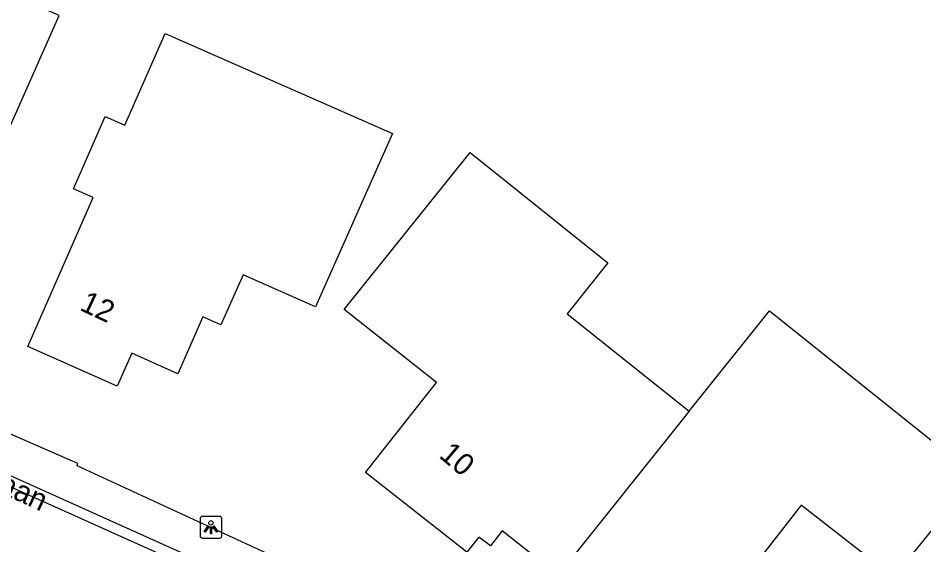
# Model space of a CAD drawing. Extents: x 162157 to 163165, y 378998 to 380775.
# Drawn here: x 162262.22 to 162303.85, y 380267.71 to 380291.92 of the extents above; entities that cross this region are included whole.
import ezdxf

# ---------------------------------------------------------------- set-up
doc = ezdxf.new("R2010")
doc.units = 0
for name, color, linetype in [('IMGEO_Lichtpunt', 7, 'Continuous'), ('IMGEO_Openbare_ruimte_label', 7, 'Continuous'), ('IMGEO_Pand', 7, 'Continuous'), ('IMGEO_Pand_nummerreeks', 7, 'Continuous'), ('IMGEO_Parkeervlak_open', 7, 'Continuous'), ('IMGEO_Rijbaan_lokaal_open', 7, 'Continuous')]:
    doc.layers.add(name, color=color, linetype=linetype)

msp = doc.modelspace()

# ---------------------------------------------------------------- linework, layer by layer
at = {"layer": 'IMGEO_Lichtpunt'}
for p, q in [((162271.489, 380269.016), (162270.681, 380269.016)), ((162271.489, 380269.016), (162270.681, 380269.016)), ((162270.587, 380268.921), (162270.587, 380268.114)), ((162270.587, 380268.921), (162270.587, 380268.114)), ((162271.583, 380268.114), (162271.583, 380268.921)), ((162271.583, 380268.114), (162271.583, 380268.921)), ((162270.681, 380268.02), (162271.489, 380268.02)), ((162270.681, 380268.02), (162271.489, 380268.02))]:
    msp.add_line(p, q, dxfattribs=at)
for points in [[(162270.961, 380268.585), (162271, 380268.557), (162270.812, 380268.295), (162270.774, 380268.322), (162270.961, 380268.585)], [(162271.173, 380268.557), (162271.211, 380268.584), (162271.398, 380268.322), (162271.359, 380268.294), (162271.173, 380268.557)], [(162271.063, 380268.537), (162271.11, 380268.537), (162271.11, 380268.215), (162271.063, 380268.215), (162271.063, 380268.537)]]:
    msp.add_lwpolyline(points, dxfattribs=at)
msp.add_circle((162271.086, 380268.719), 0.0994, dxfattribs=at)
for centre, start, end in [((162270.681, 380268.921), 90, 180), ((162270.681, 380268.921), 90, 180), ((162271.489, 380268.921), 0, 90), ((162271.489, 380268.921), 0, 90), ((162270.681, 380268.114), 180, 270), ((162270.681, 380268.114), 180, 270), ((162271.489, 380268.114), 270, 0), ((162271.489, 380268.114), 270, 360)]:
    msp.add_arc(centre, 0.0946, start, end, dxfattribs=at)
at = {"layer": 'IMGEO_Pand'}
for points in [[(162251.661, 380294.287), (162250.012, 380290.544), (162248.822, 380291.068), (162245.508, 380283.546), (162251.463, 380280.922), (162253.275, 380285.035), (162255.105, 380284.229), (162256.348, 380287.05), (162257.362, 380286.604), (162258.05, 380288.169), (162261.692, 380286.565), (162264.107, 380292.045), (162260.131, 380293.797), (162258.935, 380291.082), (162251.661, 380294.287)], [(162279.429, 380286.62), (162275.882, 380278.653), (162272.569, 380280.127), (162271.54, 380277.829), (162270.717, 380278.192), (162269.562, 380275.576), (162267.454, 380276.513), (162266.777, 380275.007), (162262.672, 380276.828), (162265.678, 380283.678), (162264.771, 380284.076), (162266.226, 380287.39), (162267.132, 380286.993), (162268.981, 380291.205), (162279.429, 380286.62)], [(162287.037, 380266.322), (162284.462, 380268.355), (162283.927, 380267.659), (162283.397, 380268.066), (162282.842, 380267.373), (162278.192, 380271.041), (162281.455, 380275.173), (162277.21, 380278.52), (162282.989, 380285.742), (162289.329, 380280.669), (162287.455, 380278.326), (162293.053, 380273.847)], [(162293.053, 380273.847), (162296.752, 380278.469), (162306.229, 380270.885), (162302.445, 380266.227), (162298.214, 380269.526), (162296.111, 380266.84), (162296.808, 380266.282), (162296.432, 380265.818), (162297.098, 380265.223), (162293.404, 380260.561), (162286.681, 380265.875), (162287.037, 380266.322)], [(162293.053, 380273.847), (162287.037, 380266.322)]]:
    msp.add_lwpolyline(points, dxfattribs=at)
at = {"layer": 'IMGEO_Parkeervlak_open'}
msp.add_lwpolyline([(162313.48, 380239.458), (162309.062, 380242.979), (162284.653, 380262.244), (162264.941, 380271.336), (162264.973, 380271.455), (162256.885, 380274.976), (162234.564, 380284.836), (162233.962, 380283.439)], dxfattribs=at)
at = {"layer": 'IMGEO_Rijbaan_lokaal_open'}
for points in [[(162233.962, 380283.439), (162283.411, 380261.197), (162307.687, 380242.035), (162311.336, 380239.172)], [(162311.336, 380239.172), (162311.046, 380238.809), (162307.42, 380241.672), (162283.16, 380260.799), (162233.766, 380282.994)]]:
    msp.add_lwpolyline(points, dxfattribs=at)

# ---------------------------------------------------------------- texts
at = {"layer": 'IMGEO_Openbare_ruimte_label'}
msp.add_text('Speckenlaan', height=1, rotation=335.1008, dxfattribs=at).set_placement((162256.265, 380272.489))
at = {"layer": 'IMGEO_Pand_nummerreeks'}
for s, rotation, p in [('12', 334.9428, (162265.004, 380278.519)), ('10', 319.8565, (162281.52, 380271.761))]:
    msp.add_text(s, height=1, rotation=rotation, dxfattribs=at).set_placement(p)

doc.saveas('drawing.dxf')
